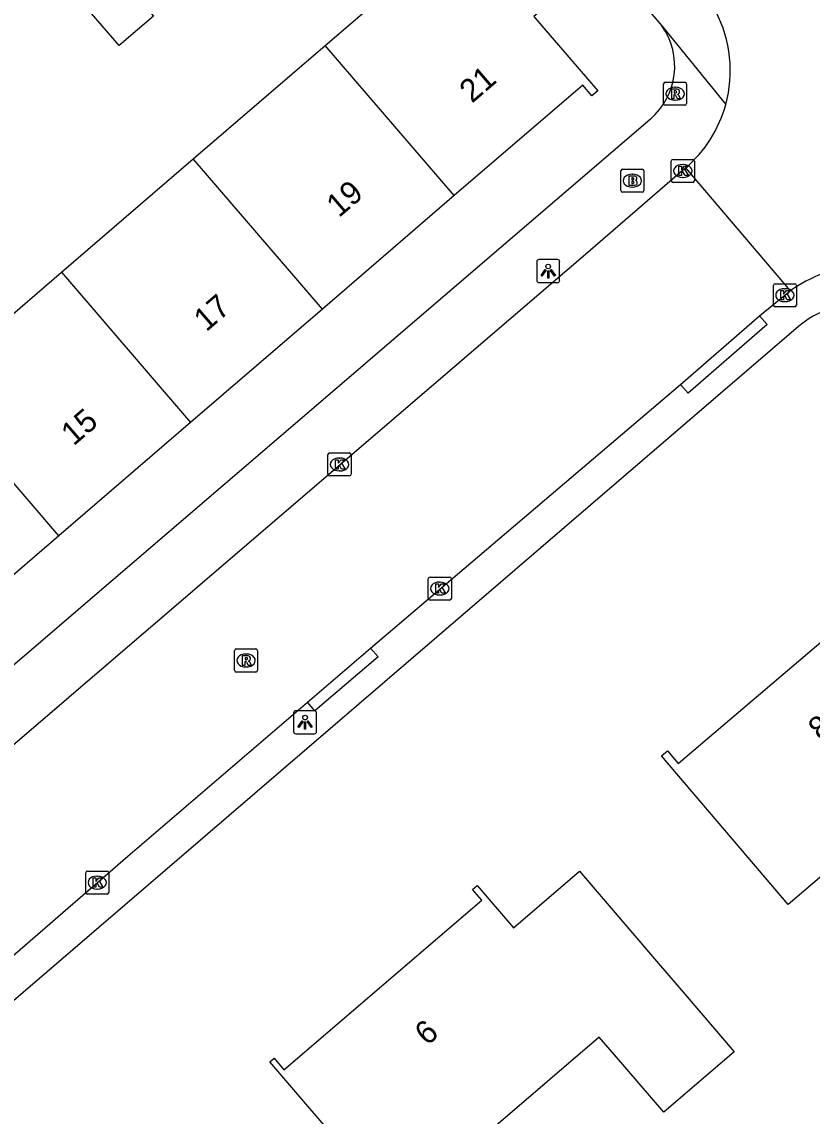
# Model space of a CAD drawing. Extents: x 159353 to 160616, y 385893 to 387321.
# Drawn here: x 160100.42 to 160134.73, y 386452.66 to 386500.17 of the extents above; entities that cross this region are included whole.
import ezdxf

# ---------------------------------------------------------------- set-up
doc = ezdxf.new("R2010")
doc.units = 0
for name, color, linetype in [('IMGEO_Brandkraan', 7, 'Continuous'), ('IMGEO_Kolk', 7, 'Continuous'), ('IMGEO_Lichtpunt', 7, 'Continuous'), ('IMGEO_Pand', 7, 'Continuous'), ('IMGEO_Pand_nummerreeks', 7, 'Continuous'), ('IMGEO_Rijbaan_lokaal_open', 7, 'Continuous'), ('IMGEO_Rioolput', 7, 'Continuous'), ('IMGEO_Voetpad_open', 7, 'Continuous')]:
    doc.layers.add(name, color=color, linetype=linetype)

msp = doc.modelspace()

# ---------------------------------------------------------------- linework, layer by layer
at = {"layer": 'IMGEO_Brandkraan'}
for p, q in [((160126.426, 386492.844), (160126.426, 386493.696)), ((160126.501, 386493.77), (160127.353, 386493.77)), ((160127.427, 386493.696), (160127.427, 386492.844)), ((160126.914, 386493.55), (160126.939, 386493.55)), ((160127.353, 386492.77), (160126.501, 386492.77)), ((160126.937, 386492.99), (160126.912, 386492.99))]:
    msp.add_line(p, q, dxfattribs=at)
for points in [[(160126.426, 386492.844), (160126.426, 386493.696)], [(160126.501, 386493.77), (160127.353, 386493.77)], [(160127.427, 386493.696), (160127.427, 386492.844)], [(160126.774, 386493.47), (160126.774, 386493.07), (160126.987, 386493.07)], [(160127.005, 386493.47), (160126.774, 386493.47)], [(160126.953, 386493.389), (160126.899, 386493.389), (160126.899, 386493.313)], [(160126.899, 386493.313), (160126.952, 386493.313)], [(160126.961, 386493.237), (160126.899, 386493.237), (160126.899, 386493.156)], [(160127.353, 386492.77), (160126.501, 386492.77)], [(160126.899, 386493.156), (160126.961, 386493.156)]]:
    msp.add_lwpolyline(points, dxfattribs=at)
for centre, radius, start, end in [((160126.503, 386493.694), 0.0765, 91.552, 178.448), ((160126.503, 386493.694), 0.0765, 91.552, 178.448), ((160127.351, 386493.694), 0.0765, 1.552, 88.448), ((160127.351, 386493.694), 0.0765, 1.552, 88.448), ((160126.954, 386493.351), 0.0379, 267.8285, 90.9355), ((160126.962, 386493.196), 0.0404, 269.8759, 90.5077), ((160127.009, 386493.325), 0.145, 59.4692, 91.5367), ((160127.034, 386493.372), 0.0922, 285.5137, 58.1501), ((160127.039, 386493.18), 0.105, 301.3115, 78.989), ((160126.503, 386492.846), 0.0765, 181.552, 268.448), ((160126.503, 386492.846), 0.0765, 181.552, 268.448), ((160126.993, 386493.321), 0.251, 268.6676, 293.5347), ((160127.351, 386492.846), 0.0765, 271.552, 358.448), ((160127.351, 386492.846), 0.0765, 271.552, 358.448)]:
    msp.add_arc(centre, radius, start, end, dxfattribs=at)
for centre, major_axis, ratio, start_param, end_param in [((160126.913, 386493.27), (-0.387, 0.002), 0.722429, 4.712389, 7.853982), ((160126.938, 386493.27), (-0.39, 0.002), 0.717154, 1.570796, 4.712389)]:
    msp.add_ellipse(centre, major_axis=major_axis, ratio=ratio, start_param=start_param, end_param=end_param, dxfattribs=at)
at = {"layer": 'IMGEO_Kolk'}
for p, q in [((160128.694, 386494.195), (160129.546, 386494.195)), ((160128.619, 386493.269), (160128.619, 386494.121)), ((160129.107, 386493.975), (160129.132, 386493.975)), ((160129.62, 386494.121), (160129.62, 386493.269)), ((160129.13, 386493.415), (160129.105, 386493.415)), ((160129.546, 386493.195), (160128.694, 386493.195)), ((160133.051, 386487.874), (160133.051, 386488.726)), ((160133.126, 386488.8), (160133.978, 386488.8)), ((160133.539, 386488.58), (160133.564, 386488.58)), ((160134.052, 386488.726), (160134.052, 386487.874)), ((160133.562, 386488.02), (160133.537, 386488.02)), ((160133.978, 386487.8), (160133.126, 386487.8)), ((160113.709, 386480.526), (160113.709, 386481.378)), ((160113.784, 386481.452), (160114.636, 386481.452)), ((160114.71, 386481.378), (160114.71, 386480.526)), ((160114.197, 386481.232), (160114.222, 386481.232)), ((160114.636, 386480.452), (160113.784, 386480.452)), ((160114.22, 386480.672), (160114.195, 386480.672)), ((160118.066, 386475.138), (160118.066, 386475.99)), ((160118.141, 386476.064), (160118.993, 386476.064)), ((160118.554, 386475.844), (160118.579, 386475.844)), ((160119.067, 386475.99), (160119.067, 386475.138)), ((160118.577, 386475.284), (160118.552, 386475.284)), ((160118.993, 386475.064), (160118.141, 386475.064)), ((160103.266, 386463.299), (160104.118, 386463.299)), ((160103.191, 386462.373), (160103.191, 386463.225)), ((160103.679, 386463.079), (160103.704, 386463.079)), ((160104.192, 386463.225), (160104.192, 386462.373)), ((160103.702, 386462.519), (160103.677, 386462.519)), ((160104.118, 386462.299), (160103.266, 386462.299))]:
    msp.add_line(p, q, dxfattribs=at)
for points in [[(160128.694, 386494.195), (160129.546, 386494.195)], [(160128.619, 386493.269), (160128.619, 386494.121)], [(160128.94, 386493.895), (160129.063, 386493.895), (160129.063, 386493.744), (160129.193, 386493.895), (160129.357, 386493.895), (160129.211, 386493.744), (160129.364, 386493.495), (160129.212, 386493.495), (160129.127, 386493.659), (160129.063, 386493.592), (160129.063, 386493.495), (160128.94, 386493.495), (160128.94, 386493.895)], [(160129.62, 386494.121), (160129.62, 386493.269)], [(160129.546, 386493.195), (160128.694, 386493.195)], [(160133.051, 386487.874), (160133.051, 386488.726)], [(160133.126, 386488.8), (160133.978, 386488.8)], [(160133.372, 386488.5), (160133.495, 386488.5), (160133.495, 386488.349), (160133.625, 386488.5), (160133.789, 386488.5), (160133.643, 386488.349), (160133.796, 386488.1), (160133.644, 386488.1), (160133.559, 386488.264), (160133.495, 386488.197), (160133.495, 386488.1), (160133.372, 386488.1), (160133.372, 386488.5)], [(160134.052, 386488.726), (160134.052, 386487.874)], [(160133.978, 386487.8), (160133.126, 386487.8)], [(160113.709, 386480.526), (160113.709, 386481.378)], [(160113.784, 386481.452), (160114.636, 386481.452)], [(160114.71, 386481.378), (160114.71, 386480.526)], [(160114.03, 386481.152), (160114.153, 386481.152), (160114.153, 386481.001), (160114.283, 386481.152), (160114.447, 386481.152), (160114.301, 386481.001), (160114.454, 386480.752), (160114.302, 386480.752), (160114.217, 386480.916), (160114.153, 386480.849), (160114.153, 386480.752), (160114.03, 386480.752), (160114.03, 386481.152)], [(160114.636, 386480.452), (160113.784, 386480.452)], [(160118.066, 386475.138), (160118.066, 386475.99)], [(160118.141, 386476.064), (160118.993, 386476.064)], [(160118.387, 386475.764), (160118.51, 386475.764), (160118.51, 386475.613), (160118.64, 386475.764), (160118.804, 386475.764), (160118.658, 386475.613), (160118.811, 386475.364), (160118.659, 386475.364), (160118.574, 386475.528), (160118.51, 386475.461), (160118.51, 386475.364), (160118.387, 386475.364), (160118.387, 386475.764)], [(160119.067, 386475.99), (160119.067, 386475.138)], [(160118.993, 386475.064), (160118.141, 386475.064)], [(160103.266, 386463.299), (160104.118, 386463.299)], [(160103.191, 386462.373), (160103.191, 386463.225)], [(160103.512, 386462.999), (160103.635, 386462.999), (160103.635, 386462.848), (160103.765, 386462.999), (160103.929, 386462.999), (160103.783, 386462.848), (160103.936, 386462.599), (160103.784, 386462.599), (160103.699, 386462.763), (160103.635, 386462.696), (160103.635, 386462.599), (160103.512, 386462.599), (160103.512, 386462.999)], [(160104.192, 386463.225), (160104.192, 386462.373)], [(160104.118, 386462.299), (160103.266, 386462.299)]]:
    msp.add_lwpolyline(points, dxfattribs=at)
for centre, start, end in [((160128.696, 386494.119), 91.552, 178.448), ((160128.696, 386494.119), 91.552, 178.448), ((160129.544, 386494.119), 1.552, 88.448), ((160129.544, 386494.119), 1.552, 88.448), ((160128.696, 386493.271), 181.552, 268.448), ((160128.696, 386493.271), 181.552, 268.448), ((160129.544, 386493.271), 271.552, 358.448), ((160129.544, 386493.271), 271.552, 358.448), ((160133.128, 386488.724), 91.552, 178.448), ((160133.128, 386488.724), 91.552, 178.448), ((160133.976, 386488.724), 1.552, 88.448), ((160133.976, 386488.724), 1.552, 88.448), ((160133.128, 386487.876), 181.552, 268.448), ((160133.128, 386487.876), 181.552, 268.448), ((160133.976, 386487.876), 271.552, 358.448), ((160133.976, 386487.876), 271.552, 358.448), ((160113.786, 386481.376), 91.552, 178.448), ((160113.786, 386481.376), 91.552, 178.448), ((160114.634, 386481.376), 1.552, 88.448), ((160114.634, 386481.376), 1.552, 88.448), ((160113.786, 386480.528), 181.552, 268.448), ((160113.786, 386480.528), 181.552, 268.448), ((160114.634, 386480.528), 271.552, 358.448), ((160114.634, 386480.528), 271.552, 358.448), ((160118.143, 386475.988), 91.552, 178.448), ((160118.143, 386475.988), 91.552, 178.448), ((160118.991, 386475.988), 1.552, 88.448), ((160118.991, 386475.988), 1.552, 88.448), ((160118.143, 386475.14), 181.552, 268.448), ((160118.143, 386475.14), 181.552, 268.448), ((160118.991, 386475.14), 271.552, 358.448), ((160118.991, 386475.14), 271.552, 358.448), ((160103.268, 386463.223), 91.552, 178.448), ((160103.268, 386463.223), 91.552, 178.448), ((160104.116, 386463.223), 1.552, 88.448), ((160104.116, 386463.223), 1.552, 88.448), ((160103.268, 386462.375), 181.552, 268.448), ((160103.268, 386462.375), 181.552, 268.448), ((160104.116, 386462.375), 271.552, 358.448), ((160104.116, 386462.375), 271.552, 358.448)]:
    msp.add_arc(centre, 0.0765, start, end, dxfattribs=at)
for centre, major_axis, ratio, start_param, end_param in [((160129.106, 386493.695), (-0.387, 0.002), 0.722429, 4.712389, 7.853982), ((160129.131, 386493.695), (-0.39, 0.002), 0.717154, 1.570796, 4.712389), ((160133.538, 386488.3), (-0.387, 0.002), 0.722429, 4.712389, 7.853982), ((160133.563, 386488.3), (-0.39, 0.002), 0.717154, 1.570796, 4.712389), ((160114.196, 386480.952), (-0.387, 0.002), 0.722429, 4.712389, 7.853982), ((160114.221, 386480.952), (-0.39, 0.002), 0.717154, 1.570796, 4.712389), ((160118.553, 386475.564), (-0.387, 0.002), 0.722429, 4.712389, 7.853982), ((160118.578, 386475.564), (-0.39, 0.002), 0.717154, 1.570796, 4.712389), ((160103.678, 386462.799), (-0.387, 0.002), 0.722429, 4.712389, 7.853982), ((160103.703, 386462.799), (-0.39, 0.002), 0.717154, 1.570796, 4.712389)]:
    msp.add_ellipse(centre, major_axis=major_axis, ratio=ratio, start_param=start_param, end_param=end_param, dxfattribs=at)
at = {"layer": 'IMGEO_Lichtpunt'}
for p, q in [((160122.774, 386489.748), (160122.774, 386488.941)), ((160122.774, 386489.748), (160122.774, 386488.941)), ((160123.676, 386489.843), (160122.868, 386489.843)), ((160123.676, 386489.843), (160122.868, 386489.843)), ((160123.77, 386488.941), (160123.77, 386489.748)), ((160123.77, 386488.941), (160123.77, 386489.748)), ((160122.868, 386488.847), (160123.676, 386488.847)), ((160122.868, 386488.847), (160123.676, 386488.847)), ((160112.217, 386470.163), (160112.217, 386469.356)), ((160112.217, 386470.163), (160112.217, 386469.356)), ((160113.119, 386470.258), (160112.311, 386470.258)), ((160113.119, 386470.258), (160112.311, 386470.258)), ((160113.213, 386469.356), (160113.213, 386470.163)), ((160113.213, 386469.356), (160113.213, 386470.163)), ((160112.311, 386469.262), (160113.119, 386469.262)), ((160112.311, 386469.262), (160113.119, 386469.262))]:
    msp.add_line(p, q, dxfattribs=at)
for points in [[(160123.148, 386489.412), (160123.187, 386489.384), (160122.999, 386489.122), (160122.961, 386489.149), (160123.148, 386489.412)], [(160123.25, 386489.364), (160123.297, 386489.364), (160123.297, 386489.042), (160123.25, 386489.042), (160123.25, 386489.364)], [(160123.36, 386489.384), (160123.398, 386489.411), (160123.585, 386489.149), (160123.546, 386489.121), (160123.36, 386489.384)], [(160112.591, 386469.827), (160112.63, 386469.799), (160112.442, 386469.537), (160112.404, 386469.564), (160112.591, 386469.827)], [(160112.693, 386469.779), (160112.74, 386469.779), (160112.74, 386469.457), (160112.693, 386469.457), (160112.693, 386469.779)], [(160112.803, 386469.799), (160112.841, 386469.826), (160113.028, 386469.564), (160112.989, 386469.536), (160112.803, 386469.799)]]:
    msp.add_lwpolyline(points, dxfattribs=at)
for centre in [(160123.273, 386489.546), (160112.716, 386469.961)]:
    msp.add_circle(centre, 0.0994, dxfattribs=at)
for centre, start, end in [((160122.868, 386489.748), 90, 180), ((160122.868, 386489.748), 90, 180), ((160123.676, 386489.748), 0, 90), ((160123.676, 386489.748), 0, 90), ((160122.868, 386488.941), 180, 270), ((160122.868, 386488.941), 180, 270), ((160123.676, 386488.941), 270, 0), ((160123.676, 386488.941), 270, 360), ((160112.311, 386470.163), 90, 180), ((160112.311, 386470.163), 90, 180), ((160113.119, 386470.163), 0, 90), ((160113.119, 386470.163), 0, 90), ((160112.311, 386469.356), 180, 270), ((160112.311, 386469.356), 180, 270), ((160113.119, 386469.356), 270, 0), ((160113.119, 386469.356), 270, 360)]:
    msp.add_arc(centre, 0.0946, start, end, dxfattribs=at)
at = {"layer": 'IMGEO_Pand'}
for points in [[(160113.586, 386499.142), (160114.583, 386500), (160119.183, 386503.956), (160117.027, 386506.462), (160119.52, 386508.606), (160124.904, 386502.345), (160122.648, 386500.404), (160122.995, 386500), (160125.424, 386497.176), (160125.169, 386496.956), (160124.771, 386497.419), (160119.193, 386492.622)], [(160103.734, 386503.224), (160106.137, 386500.418), (160104.637, 386499.134), (160102.234, 386501.94)], [(160107.862, 386494.22), (160113.586, 386499.142)], [(160119.193, 386492.622), (160113.586, 386499.142)], [(160102.139, 386489.299), (160107.862, 386494.22)], [(160113.471, 386487.7), (160107.862, 386494.22)], [(160119.193, 386492.622), (160113.471, 386487.7)], [(160096.417, 386484.377), (160102.139, 386489.299)], [(160102.139, 386489.299), (160107.747, 386482.778)], [(160113.471, 386487.7), (160107.747, 386482.778)], [(160102.024, 386477.857), (160096.417, 386484.377)], [(160107.747, 386482.778), (160102.024, 386477.857)], [(160102.024, 386477.857), (160096.302, 386472.936)], [(160143.422, 386468.784), (160142.761, 386469.561), (160133.691, 386461.844), (160128.197, 386468.3), (160128.45, 386468.516), (160128.918, 386467.966), (160137.448, 386475.224), (160136.978, 386475.777), (160137.264, 386476.021), (160138.88, 386474.122), (160141.785, 386476.593), (160146.327, 386471.256), (160143.422, 386468.784)], [(160116.709, 386448.567), (160114.841, 386450.746), (160111.186, 386455.01), (160111.375, 386455.172), (160111.799, 386454.677), (160120.384, 386462.037), (160119.99, 386462.497), (160120.191, 386462.67), (160121.767, 386460.83), (160124.639, 386463.292), (160127.893, 386459.496), (160129.22, 386457.947), (160131.355, 386455.456), (160128.287, 386452.827), (160126.153, 386455.318), (160125.489, 386456.092), (160116.709, 386448.567)]]:
    msp.add_lwpolyline(points, dxfattribs=at)
at = {"layer": 'IMGEO_Rijbaan_lokaal_open'}
for points in [[(160060.57, 386434.813), (160096.752, 386465.97), (160125.115, 386490.269), (160129.097, 386493.714), (160129.239, 386493.827)], [(160129.239, 386493.827), (160133.781, 386488.493)], [(160132.454, 386487.4), (160133.551, 386488.301), (160133.781, 386488.493)], [(160129.019, 386484.424), (160132.454, 386487.4)], [(160115.553, 386472.982), (160129.019, 386484.424)], [(160112.814, 386470.633), (160115.553, 386472.982)], [(160098.59, 386458.39), (160105.017, 386463.947), (160112.814, 386470.633)]]:
    msp.add_lwpolyline(points, dxfattribs=at)
for centre, radius, start, end in [((160125.616, 386498.049), 5.565, 344.638, 27.4347), ((160125.616, 386498.052), 5.565, 310.614, 344.6138), ((160137.519, 386483.119), 6.546, 96.8071, 124.8214)]:
    msp.add_arc(centre, radius, start, end, dxfattribs=at)
at = {"layer": 'IMGEO_Rioolput'}
for p, q in [((160128.358, 386497.546), (160129.21, 386497.546)), ((160128.283, 386496.62), (160128.283, 386497.472)), ((160128.771, 386497.326), (160128.796, 386497.326)), ((160129.284, 386497.472), (160129.284, 386496.62)), ((160129.21, 386496.546), (160128.358, 386496.546)), ((160128.794, 386496.766), (160128.769, 386496.766)), ((160109.652, 386472.014), (160109.652, 386472.866)), ((160109.727, 386472.94), (160110.579, 386472.94)), ((160110.653, 386472.866), (160110.653, 386472.014)), ((160110.14, 386472.72), (160110.165, 386472.72)), ((160110.579, 386471.94), (160109.727, 386471.94)), ((160110.163, 386472.16), (160110.138, 386472.16))]:
    msp.add_line(p, q, dxfattribs=at)
for points in [[(160128.358, 386497.546), (160129.21, 386497.546)], [(160128.283, 386496.62), (160128.283, 386497.472)], [(160128.872, 386497.244), (160128.62, 386497.246), (160128.62, 386496.846)], [(160128.798, 386497.165), (160128.744, 386497.165), (160128.744, 386497.084)], [(160128.744, 386497.084), (160128.796, 386497.084)], [(160129.284, 386497.472), (160129.284, 386496.62)], [(160129.21, 386496.546), (160128.358, 386496.546)], [(160128.62, 386496.846), (160128.744, 386496.846), (160128.744, 386497.008), (160128.755, 386497.008)], [(160128.802, 386496.979), (160128.873, 386496.846), (160129.013, 386496.846), (160128.948, 386496.972)], [(160109.652, 386472.014), (160109.652, 386472.866)], [(160109.727, 386472.94), (160110.579, 386472.94)], [(160110.653, 386472.866), (160110.653, 386472.014)], [(160110.241, 386472.638), (160109.989, 386472.64), (160109.989, 386472.24)], [(160109.989, 386472.24), (160110.113, 386472.24), (160110.113, 386472.402), (160110.124, 386472.402)], [(160110.167, 386472.559), (160110.113, 386472.559), (160110.113, 386472.478)], [(160110.113, 386472.478), (160110.165, 386472.478)], [(160110.171, 386472.373), (160110.242, 386472.24), (160110.382, 386472.24), (160110.317, 386472.366)], [(160110.579, 386471.94), (160109.727, 386471.94)]]:
    msp.add_lwpolyline(points, dxfattribs=at)
for centre, radius, start, end in [((160128.36, 386497.47), 0.0765, 91.552, 178.448), ((160128.36, 386497.47), 0.0765, 91.552, 178.448), ((160129.208, 386497.47), 0.0765, 1.552, 88.448), ((160129.208, 386497.47), 0.0765, 1.552, 88.448), ((160128.78, 386497.273), 0.19, 274.7715, 282.9687), ((160128.804, 386497.069), 0.0964, 77.0061, 93.1865), ((160128.818, 386497.126), 0.0378, 276.6634, 79.6772), ((160128.871, 386497.134), 0.109, 350.3612, 89.416), ((160128.869, 386497.134), 0.112, 277.5842, 350.9817), ((160128.853, 386496.919), 0.108, 29.5134, 73.7905), ((160128.36, 386496.622), 0.0765, 181.552, 268.448), ((160128.36, 386496.622), 0.0765, 181.552, 268.448), ((160128.754, 386496.955), 0.0533, 26.0293, 88.6989), ((160129.208, 386496.622), 0.0765, 271.552, 358.448), ((160129.208, 386496.622), 0.0765, 271.552, 358.448), ((160109.729, 386472.864), 0.0765, 91.552, 178.448), ((160109.729, 386472.864), 0.0765, 91.552, 178.448), ((160110.577, 386472.864), 0.0765, 1.552, 88.448), ((160110.577, 386472.864), 0.0765, 1.552, 88.448), ((160110.123, 386472.349), 0.0533, 26.0293, 88.6989), ((160110.149, 386472.667), 0.19, 274.7715, 282.9687), ((160110.173, 386472.463), 0.0964, 77.0061, 93.1865), ((160110.187, 386472.52), 0.0378, 276.6634, 79.6772), ((160110.24, 386472.528), 0.109, 350.3612, 89.416), ((160110.238, 386472.528), 0.112, 277.5842, 350.9817), ((160110.222, 386472.313), 0.108, 29.5134, 73.7905), ((160109.729, 386472.016), 0.0765, 181.552, 268.448), ((160109.729, 386472.016), 0.0765, 181.552, 268.448), ((160110.577, 386472.016), 0.0765, 271.552, 358.448), ((160110.577, 386472.016), 0.0765, 271.552, 358.448)]:
    msp.add_arc(centre, radius, start, end, dxfattribs=at)
for centre, major_axis, ratio, start_param, end_param in [((160128.77, 386497.046), (-0.387, 0.002), 0.722429, 4.712389, 7.853982), ((160128.795, 386497.046), (-0.39, 0.002), 0.717154, 1.570796, 4.712389), ((160110.139, 386472.44), (-0.387, 0.002), 0.722429, 4.712389, 7.853982), ((160110.164, 386472.44), (-0.39, 0.002), 0.717154, 1.570796, 4.712389)]:
    msp.add_ellipse(centre, major_axis=major_axis, ratio=ratio, start_param=start_param, end_param=end_param, dxfattribs=at)
at = {"layer": 'IMGEO_Voetpad_open'}
for points in [[(160116.24, 386513.952), (160128.212, 386500)], [(160128.212, 386500), (160130.982, 386496.575)], [(160127.71, 386495.942), (160090.472, 386464.036)], [(160132.454, 386487.4), (160132.781, 386487.023), (160129.346, 386484.047), (160129.019, 386484.424)], [(160134.14, 386486.937), (160067.822, 386429.99)], [(160115.553, 386472.982), (160115.883, 386472.594), (160113.138, 386470.253), (160112.814, 386470.633)]]:
    msp.add_lwpolyline(points, dxfattribs=at)
for centre, radius, start, end in [((160125.72, 386498.248), 3.046, 310.7919, 35.104), ((160136.724, 386483.935), 3.961, 40.6777, 130.7256)]:
    msp.add_arc(centre, radius, start, end, dxfattribs=at)

# ---------------------------------------------------------------- texts
at = {"layer": 'IMGEO_Pand_nummerreeks'}
for s, rotation, p in [('21', 40.696, (160119.962, 386496.607)), ('19', 40.696, (160114.185, 386491.639)), ('17', 40.696, (160108.425, 386486.685)), ('15', 40.696, (160102.664, 386481.731)), ('8', 40.3935, (160135.101, 386468.921)), ('6', 40.6068, (160118.017, 386455.687))]:
    msp.add_text(s, height=1, rotation=rotation, dxfattribs=at).set_placement(p)

doc.saveas('drawing.dxf')
